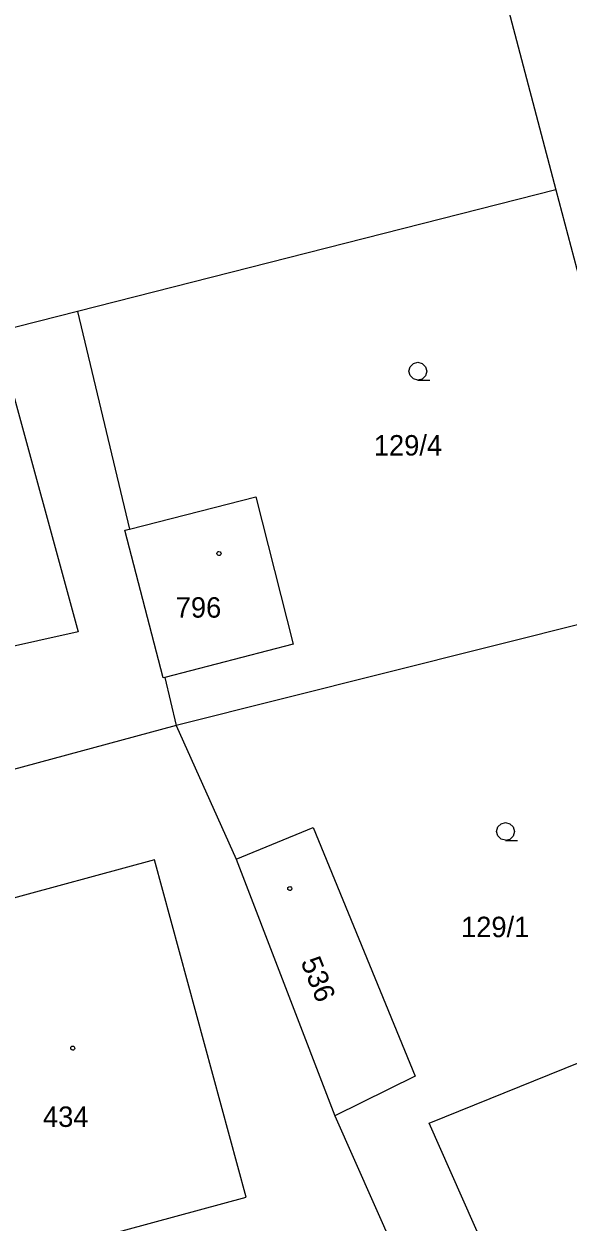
# Model space of a CAD drawing. Extents: x -757994 to -755874, y -1047691 to -1046119.
# Drawn here: x -756311.74 to -756289.08, y -1046697.22 to -1046647.35 of the extents above; entities that cross this region are included whole.
import ezdxf

# ---------------------------------------------------------------- set-up
doc = ezdxf.new("R2010")
doc.units = 0
doc.layers.add('katastrální mapa', color=7, linetype='Continuous')

msp = doc.modelspace()

# ---------------------------------------------------------------- linework, layer by layer
at = {"layer": 'katastrální mapa'}
for p, q in [((-756299.49, -1046616.69), (-756289.59, -1046654.25)), ((-756289.59, -1046654.25), (-756309.51, -1046659.31)), ((-756289.59, -1046654.25), (-756285.05, -1046671.44)), ((-756309.51, -1046659.31), (-756325.83, -1046663.46)), ((-756309.51, -1046659.31), (-756307.35, -1046668.37)), ((-756312.52, -1046661.56), (-756309.49, -1046672.65)), ((-756307.35, -1046668.37), (-756302.09, -1046667.03)), ((-756302.09, -1046667.03), (-756300.53, -1046673.16)), ((-756307.54, -1046668.42), (-756307.35, -1046668.37)), ((-756305.95, -1046674.57), (-756307.54, -1046668.42)), ((-756285.05, -1046671.44), (-756305.4, -1046676.55)), ((-756309.49, -1046672.65), (-756316.93, -1046674.31)), ((-756300.53, -1046673.16), (-756305.88, -1046674.55)), ((-756305.88, -1046674.55), (-756305.95, -1046674.57)), ((-756305.88, -1046674.55), (-756305.4, -1046676.55)), ((-756305.4, -1046676.55), (-756321.18, -1046680.82)), ((-756305.4, -1046676.55), (-756302.91, -1046682.11)), ((-756302.91, -1046682.11), (-756299.69, -1046680.79)), ((-756299.69, -1046680.79), (-756295.45, -1046691.15)), ((-756306.3, -1046682.14), (-756315.6, -1046684.67)), ((-756302.49, -1046696.18), (-756306.3, -1046682.14)), ((-756302.91, -1046682.11), (-756298.8, -1046692.8)), ((-756294.86, -1046693.1), (-756284.91, -1046689.07)), ((-756295.45, -1046691.15), (-756298.8, -1046692.8)), ((-756298.8, -1046692.8), (-756291.03, -1046710.25)), ((-756290.36, -1046703.29), (-756294.86, -1046693.1)), ((-756313.19, -1046699.08), (-756302.49, -1046696.18))]:
    msp.add_line(p, q, dxfattribs=at)
for points in [[(-756295.33, -1046662.17), (-756295.52, -1046662.12), (-756295.655, -1046661.985), (-756295.705, -1046661.8), (-756295.655, -1046661.615), (-756295.52, -1046661.48), (-756295.335, -1046661.43), (-756295.15, -1046661.48), (-756295.015, -1046661.615), (-756294.965, -1046661.805), (-756295.015, -1046661.995), (-756295.15, -1046662.13), (-756295.34, -1046662.18), (-756294.84, -1046662.18)], [(-756291.68, -1046681.33), (-756291.87, -1046681.28), (-756292.005, -1046681.145), (-756292.055, -1046680.96), (-756292.005, -1046680.775), (-756291.87, -1046680.64), (-756291.685, -1046680.59), (-756291.5, -1046680.64), (-756291.365, -1046680.775), (-756291.315, -1046680.965), (-756291.365, -1046681.155), (-756291.5, -1046681.29), (-756291.69, -1046681.34), (-756291.19, -1046681.34)]]:
    msp.add_lwpolyline(points, dxfattribs=at)
for points in [[(-756303.62, -1046669.305), (-756303.57, -1046669.315), (-756303.545, -1046669.36), (-756303.535, -1046669.39), (-756303.545, -1046669.435), (-756303.585, -1046669.47), (-756303.62, -1046669.475), (-756303.665, -1046669.46), (-756303.695, -1046669.43), (-756303.705, -1046669.39), (-756303.695, -1046669.345), (-756303.655, -1046669.31)], [(-756300.67, -1046683.255), (-756300.62, -1046683.265), (-756300.595, -1046683.31), (-756300.585, -1046683.34), (-756300.595, -1046683.385), (-756300.635, -1046683.42), (-756300.67, -1046683.425), (-756300.715, -1046683.41), (-756300.745, -1046683.38), (-756300.755, -1046683.34), (-756300.745, -1046683.295), (-756300.705, -1046683.26)], [(-756309.71, -1046689.895), (-756309.66, -1046689.905), (-756309.635, -1046689.95), (-756309.625, -1046689.98), (-756309.635, -1046690.025), (-756309.675, -1046690.06), (-756309.71, -1046690.065), (-756309.755, -1046690.05), (-756309.785, -1046690.02), (-756309.795, -1046689.98), (-756309.785, -1046689.935), (-756309.745, -1046689.9)]]:
    msp.add_lwpolyline(points, close=True, dxfattribs=at)

# ---------------------------------------------------------------- texts
for s, p in [('129/4', (-756297.169, -1046665.31)), ('796', (-756305.421, -1046672.06)), ('129/1', (-756293.535, -1046685.36)), ('434', (-756310.951, -1046693.26))]:
    msp.add_text(s, height=0.85, dxfattribs=at).set_placement(p)
msp.add_text('536', height=0.85, rotation=291.8647, dxfattribs=at).set_placement((-756300.229, -1046686.381))

doc.saveas('drawing.dxf')
